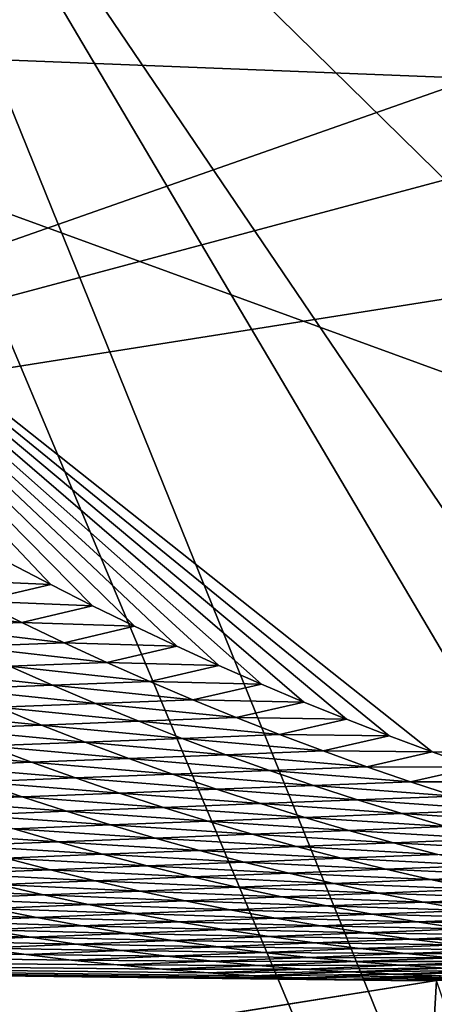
# Model space of a CAD drawing. Header units: metres. Extents: x -150 to 307, y -550 to 84.
# Tile 634 of 656: x 217.577 to 217.839, y -16.561 to -15.941. Entities that reach past the tile are written whole.
import ezdxf

# ---------------------------------------------------------------- set-up
doc = ezdxf.new("R2010")
doc.units = ezdxf.units.M
doc.layers.add('solid_26006363', color=7, linetype='CONTINUOUS')

msp = doc.modelspace()

# ---------------------------------------------------------------- linework, layer by layer
at = {"layer": 'solid_26006363'}
for points in [[(212.583496, -8.932452, 928.192139), (213.810318, -4.599802, 929.285156), (226.778427, -17.64673, 937.837463)], [(213.810318, -4.599802, 929.285156), (229.176407, -9.081716, 939.973938), (226.778427, -17.64673, 937.837463)], [(210.618164, -12.745977, 926.441101), (212.583496, -8.932452, 928.192139), (222.933762, -25.20709, 934.411987)], [(212.583496, -8.932452, 928.192139), (226.778427, -17.64673, 937.837463), (222.933762, -25.20709, 934.411987)], [(208.028534, -15.818749, 924.133789), (210.618164, -12.745977, 926.441101), (217.861282, -31.332376, 929.892578)], [(210.618164, -12.745977, 926.441101), (222.933762, -25.20709, 934.411987), (217.861282, -31.332376, 929.892578)], [(218.012726, -13.683925, 898.398987), (217.651413, -14.168523, 898.077026), (218.075302, -15.980383, 898.454712)], [(217.651413, -14.168523, 898.077026), (217.158554, -14.345432, 897.637939), (218.075302, -15.980383, 898.454712)], [(217.158554, -14.345432, 897.637939), (217.158554, -16.22534, 897.637939), (218.075302, -15.980383, 898.454712)], [(216.896835, -14.393824, 892.768799), (218.286713, -20.233965, 894.651306), (217.576004, -21.071898, 894.141174)], [(216.896835, -14.393824, 892.768799), (217.11441, -15.057394, 893.022278), (218.286713, -20.233965, 894.651306)], [(216.457001, -15.442907, 932.374939), (220.796158, -21.986315, 935.122009), (219.372223, -14.675209, 934.592712)], [(217.644791, -14.875159, 894.399658), (218.714172, -15.979557, 895.891907), (217.194595, -15.119746, 894.475952)], [(217.644791, -14.875159, 894.399658), (218.877777, -15.860979, 895.710144), (218.714172, -15.979557, 895.891907)], [(217.11441, -15.057394, 893.022278), (219.164551, -19.934303, 895.386475), (218.286713, -20.233965, 894.651306)], [(217.11441, -15.057394, 893.022278), (217.422409, -15.627186, 893.348328), (219.164551, -19.934303, 895.386475)], [(217.194595, -15.119746, 894.475952), (218.714172, -15.979557, 895.891907), (215.469208, -15.288159, 896.132751)], [(220.297318, -15.123178, 897.229492), (218.075302, -15.980383, 898.454712), (217.158554, -16.22534, 897.637939)], [(220.297318, -15.123178, 897.229492), (217.158554, -16.22534, 897.637939), (218.714172, -15.979557, 895.891907)], [(218.714172, -15.979557, 895.891907), (217.158554, -16.22534, 897.637939), (215.469208, -15.288159, 896.132751)], [(214.187408, -20.728474, 930.259583), (217.784332, -23.137142, 932.776428), (216.457001, -15.442907, 932.374939)], [(216.457001, -15.442907, 932.374939), (217.784332, -23.137142, 932.776428), (220.796158, -21.986315, 935.122009)], [(217.272873, -15.954667, 894.984436), (217.923691, -15.980292, 894.242554), (217.425003, -15.442372, 893.745239)], [(217.425003, -15.442372, 893.745239), (217.923691, -15.980292, 894.242554), (217.519562, -15.518096, 893.540833)], [(217.519562, -15.518096, 893.540833), (218.256439, -16.44508, 894.165161), (217.422409, -15.627186, 893.348328)], [(217.519562, -15.518096, 893.540833), (218.326263, -16.268042, 894.331177), (218.256439, -16.44508, 894.165161)], [(217.923691, -15.980292, 894.242554), (218.326263, -16.268042, 894.331177), (217.519562, -15.518096, 893.540833)], [(217.422409, -15.627186, 893.348328), (219.265198, -18.345289, 895.273499), (219.243118, -18.705387, 895.298279)], [(217.422409, -15.627186, 893.348328), (218.256439, -16.44508, 894.165161), (219.265198, -18.345289, 895.273499)], [(217.422409, -15.627186, 893.348328), (219.243118, -18.705387, 895.298279), (219.164551, -19.934303, 895.386475)], [(208.028534, -15.818749, 924.133789), (217.861282, -31.332376, 929.892578), (211.849777, -35.673874, 924.536499)], [(218.510773, -16.406122, 896.123657), (217.923691, -15.980292, 894.242554), (217.272873, -15.954667, 894.984436)], [(217.837219, -16.402201, 895.528687), (218.510773, -16.406122, 896.123657), (217.272873, -15.954667, 894.984436)], [(217.810104, -16.392145, 895.503723), (217.837219, -16.402201, 895.528687), (217.272873, -15.954667, 894.984436)], [(217.783127, -16.381683, 895.478821), (217.810104, -16.392145, 895.503723), (217.272873, -15.954667, 894.984436)], [(217.756287, -16.370815, 895.453979), (217.783127, -16.381683, 895.478821), (217.272873, -15.954667, 894.984436)], [(217.729523, -16.359526, 895.429199), (217.756287, -16.370815, 895.453979), (217.272873, -15.954667, 894.984436)], [(217.70282, -16.347815, 895.404419), (217.729523, -16.359526, 895.429199), (217.272873, -15.954667, 894.984436)], [(217.676193, -16.335686, 895.3797), (217.70282, -16.347815, 895.404419), (217.272873, -15.954667, 894.984436)], [(217.649658, -16.323143, 895.35498), (217.676193, -16.335686, 895.3797), (217.272873, -15.954667, 894.984436)], [(217.623215, -16.310192, 895.330322), (217.649658, -16.323143, 895.35498), (217.272873, -15.954667, 894.984436)], [(217.596878, -16.296835, 895.305725), (217.623215, -16.310192, 895.330322), (217.272873, -15.954667, 894.984436)], [(217.570663, -16.283079, 895.281189), (217.596878, -16.296835, 895.305725), (217.272873, -15.954667, 894.984436)], [(217.525299, -16.293734, 895.363464), (217.596878, -16.296835, 895.305725), (217.570663, -16.283079, 895.281189)], [(217.551849, -16.30739, 895.388306), (217.596878, -16.296835, 895.305725), (217.525299, -16.293734, 895.363464)], [(217.551849, -16.30739, 895.388306), (217.623215, -16.310192, 895.330322), (217.596878, -16.296835, 895.305725)], [(217.578522, -16.320633, 895.413147), (217.551849, -16.30739, 895.388306), (217.490448, -16.3097, 895.456177)], [(217.578522, -16.320633, 895.413147), (217.490448, -16.3097, 895.456177), (217.517151, -16.322952, 895.481079)], [(217.578522, -16.320633, 895.413147), (217.623215, -16.310192, 895.330322), (217.551849, -16.30739, 895.388306)], [(217.578522, -16.320633, 895.413147), (217.649658, -16.323143, 895.35498), (217.623215, -16.310192, 895.330322)], [(217.605316, -16.333462, 895.43811), (217.578522, -16.320633, 895.413147), (217.517151, -16.322952, 895.481079)], [(217.605316, -16.333462, 895.43811), (217.517151, -16.322952, 895.481079), (217.543961, -16.335789, 895.506104)], [(217.605316, -16.333462, 895.43811), (217.649658, -16.323143, 895.35498), (217.578522, -16.320633, 895.413147)], [(217.605316, -16.333462, 895.43811), (217.676193, -16.335686, 895.3797), (217.649658, -16.323143, 895.35498)], [(217.632233, -16.345875, 895.463135), (217.605316, -16.333462, 895.43811), (217.543961, -16.335789, 895.506104)], [(217.632233, -16.345875, 895.463135), (217.543961, -16.335789, 895.506104), (217.570892, -16.348209, 895.531128)], [(217.632233, -16.345875, 895.463135), (217.676193, -16.335686, 895.3797), (217.605316, -16.333462, 895.43811)], [(217.632233, -16.345875, 895.463135), (217.70282, -16.347815, 895.404419), (217.676193, -16.335686, 895.3797)], [(217.597946, -16.360214, 895.556213), (217.570892, -16.348209, 895.531128), (217.509567, -16.350546, 895.599121)], [(217.659256, -16.35787, 895.48822), (217.632233, -16.345875, 895.463135), (217.570892, -16.348209, 895.531128)], [(217.659256, -16.35787, 895.48822), (217.570892, -16.348209, 895.531128), (217.597946, -16.360214, 895.556213)], [(217.659256, -16.35787, 895.48822), (217.70282, -16.347815, 895.404419), (217.632233, -16.345875, 895.463135)], [(217.659256, -16.35787, 895.48822), (217.729523, -16.359526, 895.429199), (217.70282, -16.347815, 895.404419)], [(217.597946, -16.360214, 895.556213), (217.509567, -16.350546, 895.599121), (217.536636, -16.362556, 895.624268)], [(217.625092, -16.371799, 895.581421), (217.597946, -16.360214, 895.556213), (217.536636, -16.362556, 895.624268)], [(217.686386, -16.36945, 895.513367), (217.659256, -16.35787, 895.48822), (217.597946, -16.360214, 895.556213)], [(217.686386, -16.36945, 895.513367), (217.597946, -16.360214, 895.556213), (217.625092, -16.371799, 895.581421)], [(217.686386, -16.36945, 895.513367), (217.729523, -16.359526, 895.429199), (217.659256, -16.35787, 895.48822)], [(217.686386, -16.36945, 895.513367), (217.756287, -16.370815, 895.453979), (217.729523, -16.359526, 895.429199)], [(217.625092, -16.371799, 895.581421), (217.536636, -16.362556, 895.624268), (217.563812, -16.374149, 895.649414)], [(217.591095, -16.385323, 895.674683), (217.563812, -16.374149, 895.649414), (217.502518, -16.376501, 895.717407)], [(217.652359, -16.382965, 895.606628), (217.625092, -16.371799, 895.581421), (217.563812, -16.374149, 895.649414)], [(217.652359, -16.382965, 895.606628), (217.563812, -16.374149, 895.649414), (217.591095, -16.385323, 895.674683)], [(217.713623, -16.380608, 895.538574), (217.686386, -16.36945, 895.513367), (217.625092, -16.371799, 895.581421)], [(217.713623, -16.380608, 895.538574), (217.625092, -16.371799, 895.581421), (217.652359, -16.382965, 895.606628)], [(217.713623, -16.380608, 895.538574), (217.756287, -16.370815, 895.453979), (217.686386, -16.36945, 895.513367)], [(217.713623, -16.380608, 895.538574), (217.783127, -16.381683, 895.478821), (217.756287, -16.370815, 895.453979)], [(217.591095, -16.385323, 895.674683), (217.502518, -16.376501, 895.717407), (217.529831, -16.38768, 895.742676)], [(217.618484, -16.396072, 895.699951), (217.591095, -16.385323, 895.674683), (217.529831, -16.38768, 895.742676)], [(217.679718, -16.393709, 895.631897), (217.652359, -16.382965, 895.606628), (217.591095, -16.385323, 895.674683)], [(217.679718, -16.393709, 895.631897), (217.591095, -16.385323, 895.674683), (217.618484, -16.396072, 895.699951)], [(217.740967, -16.391346, 895.563843), (217.713623, -16.380608, 895.538574), (217.652359, -16.382965, 895.606628)], [(217.740967, -16.391346, 895.563843), (217.652359, -16.382965, 895.606628), (217.679718, -16.393709, 895.631897)], [(217.740967, -16.391346, 895.563843), (217.783127, -16.381683, 895.478821), (217.713623, -16.380608, 895.538574)], [(217.740967, -16.391346, 895.563843), (217.810104, -16.392145, 895.503723), (217.783127, -16.381683, 895.478821)], [(217.618484, -16.396072, 895.699951), (217.529831, -16.38768, 895.742676), (217.557236, -16.398436, 895.768005)], [(217.768402, -16.401661, 895.589111), (217.740967, -16.391346, 895.563843), (217.679718, -16.393709, 895.631897)], [(217.768402, -16.401661, 895.589111), (217.810104, -16.392145, 895.503723), (217.740967, -16.391346, 895.563843)], [(217.768402, -16.401661, 895.589111), (217.837219, -16.402201, 895.528687), (217.810104, -16.392145, 895.503723)], [(217.584747, -16.40877, 895.793335), (217.557236, -16.398436, 895.768005), (217.496002, -16.400799, 895.83606)], [(217.645966, -16.406399, 895.725281), (217.618484, -16.396072, 895.699951), (217.557236, -16.398436, 895.768005)], [(217.645966, -16.406399, 895.725281), (217.557236, -16.398436, 895.768005), (217.584747, -16.40877, 895.793335)], [(217.707184, -16.40403, 895.657227), (217.679718, -16.393709, 895.631897), (217.618484, -16.396072, 895.699951)], [(217.707184, -16.40403, 895.657227), (217.618484, -16.396072, 895.699951), (217.645966, -16.406399, 895.725281)], [(217.768402, -16.401661, 895.589111), (217.679718, -16.393709, 895.631897), (217.707184, -16.40403, 895.657227)], [(217.584747, -16.40877, 895.793335), (217.496002, -16.400799, 895.83606), (217.523529, -16.411139, 895.86145)], [(217.734741, -16.413929, 895.682556), (217.707184, -16.40403, 895.657227), (217.645966, -16.406399, 895.725281)], [(217.795944, -16.411554, 895.614441), (217.768402, -16.401661, 895.589111), (217.707184, -16.40403, 895.657227)], [(217.795944, -16.411554, 895.614441), (217.707184, -16.40403, 895.657227), (217.734741, -16.413929, 895.682556)], [(217.795944, -16.411554, 895.614441), (217.837219, -16.402201, 895.528687), (217.768402, -16.401661, 895.589111)], [(217.795944, -16.411554, 895.614441), (217.864456, -16.41185, 895.553711), (217.837219, -16.402201, 895.528687)], [(217.837219, -16.402201, 895.528687), (217.864456, -16.41185, 895.553711), (218.510773, -16.406122, 896.123657)], [(217.61235, -16.41868, 895.818726), (217.584747, -16.40877, 895.793335), (217.523529, -16.411139, 895.86145)], [(217.61235, -16.41868, 895.818726), (217.523529, -16.411139, 895.86145), (217.551163, -16.421055, 895.886841)], [(217.673553, -16.416304, 895.750671), (217.645966, -16.406399, 895.725281), (217.584747, -16.40877, 895.793335)], [(217.673553, -16.416304, 895.750671), (217.584747, -16.40877, 895.793335), (217.61235, -16.41868, 895.818726)], [(217.734741, -16.413929, 895.682556), (217.645966, -16.406399, 895.725281), (217.673553, -16.416304, 895.750671)], [(217.823563, -16.421024, 895.639832), (217.795944, -16.411554, 895.614441), (217.734741, -16.413929, 895.682556)], [(217.823563, -16.421024, 895.639832), (217.864456, -16.41185, 895.553711), (217.795944, -16.411554, 895.614441)], [(217.701233, -16.425785, 895.776062), (217.673553, -16.416304, 895.750671), (217.61235, -16.41868, 895.818726)], [(217.76239, -16.423405, 895.707947), (217.734741, -16.413929, 895.682556), (217.673553, -16.416304, 895.750671)], [(217.76239, -16.423405, 895.707947), (217.673553, -16.416304, 895.750671), (217.701233, -16.425785, 895.776062)], [(217.823563, -16.421024, 895.639832), (217.734741, -16.413929, 895.682556), (217.76239, -16.423405, 895.707947)], [(217.823563, -16.421024, 895.639832), (217.8918, -16.421089, 895.578857), (217.864456, -16.41185, 895.553711)], [(217.578888, -16.430548, 895.912292), (217.551163, -16.421055, 895.886841), (217.490005, -16.423443, 895.954956)], [(217.578888, -16.430548, 895.912292), (217.490005, -16.423443, 895.954956), (217.517746, -16.43294, 895.980469)], [(217.64006, -16.428165, 895.844177), (217.61235, -16.41868, 895.818726), (217.551163, -16.421055, 895.886841)], [(217.64006, -16.428165, 895.844177), (217.551163, -16.421055, 895.886841), (217.578888, -16.430548, 895.912292)], [(217.701233, -16.425785, 895.776062), (217.61235, -16.41868, 895.818726), (217.64006, -16.428165, 895.844177)], [(217.790131, -16.432459, 895.733398), (217.76239, -16.423405, 895.707947), (217.701233, -16.425785, 895.776062)], [(217.851288, -16.430075, 895.665222), (217.823563, -16.421024, 895.639832), (217.76239, -16.423405, 895.707947)], [(217.851288, -16.430075, 895.665222), (217.76239, -16.423405, 895.707947), (217.790131, -16.432459, 895.733398)], [(217.851288, -16.430075, 895.665222), (217.8918, -16.421089, 895.578857), (217.823563, -16.421024, 895.639832)], [(217.667847, -16.437229, 895.86969), (217.64006, -16.428165, 895.844177), (217.578888, -16.430548, 895.912292)], [(217.728989, -16.434845, 895.801514), (217.701233, -16.425785, 895.776062), (217.64006, -16.428165, 895.844177)], [(217.728989, -16.434845, 895.801514), (217.64006, -16.428165, 895.844177), (217.667847, -16.437229, 895.86969)], [(217.790131, -16.432459, 895.733398), (217.701233, -16.425785, 895.776062), (217.728989, -16.434845, 895.801514)], [(217.879089, -16.4387, 895.690674), (217.851288, -16.430075, 895.665222), (217.790131, -16.432459, 895.733398)], [(217.606689, -16.439615, 895.937805), (217.578888, -16.430548, 895.912292), (217.517746, -16.43294, 895.980469)], [(217.606689, -16.439615, 895.937805), (217.517746, -16.43294, 895.980469), (217.545578, -16.442011, 896.005981)], [(217.667847, -16.437229, 895.86969), (217.578888, -16.430548, 895.912292), (217.606689, -16.439615, 895.937805)], [(217.756836, -16.44348, 895.827026), (217.728989, -16.434845, 895.801514), (217.667847, -16.437229, 895.86969)], [(217.817963, -16.44109, 895.75885), (217.790131, -16.432459, 895.733398), (217.728989, -16.434845, 895.801514)], [(217.817963, -16.44109, 895.75885), (217.728989, -16.434845, 895.801514), (217.756836, -16.44348, 895.827026)], [(217.879089, -16.4387, 895.690674), (217.790131, -16.432459, 895.733398), (217.817963, -16.44109, 895.75885)], [(217.634583, -16.448259, 895.963318), (217.606689, -16.439615, 895.937805), (217.545578, -16.442011, 896.005981)], [(217.634583, -16.448259, 895.963318), (217.545578, -16.442011, 896.005981), (217.573486, -16.450659, 896.031494)], [(217.695709, -16.445869, 895.895142), (217.667847, -16.437229, 895.86969), (217.606689, -16.439615, 895.937805)], [(217.695709, -16.445869, 895.895142), (217.606689, -16.439615, 895.937805), (217.634583, -16.448259, 895.963318)], [(217.756836, -16.44348, 895.827026), (217.667847, -16.437229, 895.86969), (217.695709, -16.445869, 895.895142)], [(217.845856, -16.449299, 895.784363), (217.817963, -16.44109, 895.75885), (217.756836, -16.44348, 895.827026)], [(217.906952, -16.446905, 895.716187), (217.879089, -16.4387, 895.690674), (217.817963, -16.44109, 895.75885)], [(217.906952, -16.446905, 895.716187), (217.817963, -16.44109, 895.75885), (217.845856, -16.449299, 895.784363)], [(217.662552, -16.45648, 895.988892), (217.634583, -16.448259, 895.963318), (217.573486, -16.450659, 896.031494)], [(217.723648, -16.454086, 895.920715), (217.695709, -16.445869, 895.895142), (217.634583, -16.448259, 895.963318)], [(217.723648, -16.454086, 895.920715), (217.634583, -16.448259, 895.963318), (217.662552, -16.45648, 895.988892)], [(217.78476, -16.451693, 895.852539), (217.756836, -16.44348, 895.827026), (217.695709, -16.445869, 895.895142)], [(217.78476, -16.451693, 895.852539), (217.695709, -16.445869, 895.895142), (217.723648, -16.454086, 895.920715)], [(217.845856, -16.449299, 895.784363), (217.756836, -16.44348, 895.827026), (217.78476, -16.451693, 895.852539)], [(217.601486, -16.458881, 896.057068), (217.573486, -16.450659, 896.031494), (217.512421, -16.453066, 896.099731)], [(217.601486, -16.458881, 896.057068), (217.512421, -16.453066, 896.099731), (217.540436, -16.461292, 896.125305)], [(217.662552, -16.45648, 895.988892), (217.573486, -16.450659, 896.031494), (217.601486, -16.458881, 896.057068)], [(217.751678, -16.461878, 895.946228), (217.723648, -16.454086, 895.920715), (217.662552, -16.45648, 895.988892)], [(217.812759, -16.45948, 895.878052), (217.78476, -16.451693, 895.852539), (217.723648, -16.454086, 895.920715)], [(217.812759, -16.45948, 895.878052), (217.723648, -16.454086, 895.920715), (217.751678, -16.461878, 895.946228)], [(217.873825, -16.457083, 895.809875), (217.845856, -16.449299, 895.784363), (217.78476, -16.451693, 895.852539)], [(217.873825, -16.457083, 895.809875), (217.78476, -16.451693, 895.852539), (217.812759, -16.45948, 895.878052)], [(217.629547, -16.466681, 896.082703), (217.601486, -16.458881, 896.057068), (217.540436, -16.461292, 896.125305)], [(217.690598, -16.464275, 896.014465), (217.662552, -16.45648, 895.988892), (217.601486, -16.458881, 896.057068)], [(217.690598, -16.464275, 896.014465), (217.601486, -16.458881, 896.057068), (217.629547, -16.466681, 896.082703)], [(217.751678, -16.461878, 895.946228), (217.662552, -16.45648, 895.988892), (217.690598, -16.464275, 896.014465)], [(217.84082, -16.466846, 895.903625), (217.812759, -16.45948, 895.878052), (217.751678, -16.461878, 895.946228)], [(217.901871, -16.464445, 895.835388), (217.873825, -16.457083, 895.809875), (217.812759, -16.45948, 895.878052)], [(217.901871, -16.464445, 895.835388), (217.812759, -16.45948, 895.878052), (217.84082, -16.466846, 895.903625)], [(210.644897, -16.462801, 890.661194), (211.434479, -17.566032, 891.451233), (217.839813, -16.546316, 896.885437)], [(217.811096, -16.5462, 896.859863), (210.644897, -16.462801, 890.661194), (217.839813, -16.546316, 896.885437)], [(217.58136, -16.529825, 896.654907), (217.552765, -16.525864, 896.629211), (210.644897, -16.462801, 890.661194)], [(217.609985, -16.533363, 896.680603), (217.58136, -16.529825, 896.654907), (210.644897, -16.462801, 890.661194)], [(217.638657, -16.536476, 896.706238), (217.609985, -16.533363, 896.680603), (210.644897, -16.462801, 890.661194)], [(217.667343, -16.539164, 896.731934), (217.638657, -16.536476, 896.706238), (210.644897, -16.462801, 890.661194)], [(217.69606, -16.541424, 896.757568), (217.667343, -16.539164, 896.731934), (210.644897, -16.462801, 890.661194)], [(217.724792, -16.543259, 896.783203), (217.69606, -16.541424, 896.757568), (210.644897, -16.462801, 890.661194)], [(217.753555, -16.544666, 896.808777), (217.724792, -16.543259, 896.783203), (210.644897, -16.462801, 890.661194)], [(217.782318, -16.545647, 896.834351), (217.753555, -16.544666, 896.808777), (210.644897, -16.462801, 890.661194)], [(217.811096, -16.5462, 896.859863), (217.782318, -16.545647, 896.834351), (210.644897, -16.462801, 890.661194)], [(217.629547, -16.466681, 896.082703), (217.540436, -16.461292, 896.125305), (217.568527, -16.469093, 896.15094)], [(217.657684, -16.474056, 896.108276), (217.629547, -16.466681, 896.082703), (217.568527, -16.469093, 896.15094)], [(217.718704, -16.471647, 896.040039), (217.690598, -16.464275, 896.014465), (217.629547, -16.466681, 896.082703)], [(217.718704, -16.471647, 896.040039), (217.629547, -16.466681, 896.082703), (217.657684, -16.474056, 896.108276)], [(217.77977, -16.469248, 895.971863), (217.751678, -16.461878, 895.946228), (217.690598, -16.464275, 896.014465)], [(217.77977, -16.469248, 895.971863), (217.690598, -16.464275, 896.014465), (217.718704, -16.471647, 896.040039)], [(217.84082, -16.466846, 895.903625), (217.751678, -16.461878, 895.946228), (217.77977, -16.469248, 895.971863)], [(217.868958, -16.473787, 895.929199), (217.84082, -16.466846, 895.903625), (217.77977, -16.469248, 895.971863)], [(217.59668, -16.476469, 896.176575), (217.568527, -16.469093, 896.15094), (217.507492, -16.471504, 896.219177)], [(217.59668, -16.476469, 896.176575), (217.507492, -16.471504, 896.219177), (217.535675, -16.478882, 896.244812)], [(217.657684, -16.474056, 896.108276), (217.568527, -16.469093, 896.15094), (217.59668, -16.476469, 896.176575)], [(217.746887, -16.478596, 896.065674), (217.718704, -16.471647, 896.040039), (217.657684, -16.474056, 896.108276)], [(217.807922, -16.476192, 895.997437), (217.77977, -16.469248, 895.971863), (217.718704, -16.471647, 896.040039)], [(217.807922, -16.476192, 895.997437), (217.718704, -16.471647, 896.040039), (217.746887, -16.478596, 896.065674)], [(217.868958, -16.473787, 895.929199), (217.77977, -16.469248, 895.971863), (217.807922, -16.476192, 895.997437)], [(217.624893, -16.483419, 896.202209), (217.59668, -16.476469, 896.176575), (217.535675, -16.478882, 896.244812)], [(217.624893, -16.483419, 896.202209), (217.535675, -16.478882, 896.244812), (217.563919, -16.485834, 896.270508)], [(217.685883, -16.481005, 896.133911), (217.657684, -16.474056, 896.108276), (217.59668, -16.476469, 896.176575)], [(217.685883, -16.481005, 896.133911), (217.59668, -16.476469, 896.176575), (217.624893, -16.483419, 896.202209)], [(217.746887, -16.478596, 896.065674), (217.657684, -16.474056, 896.108276), (217.685883, -16.481005, 896.133911)], [(217.775131, -16.485119, 896.091309), (217.746887, -16.478596, 896.065674), (217.685883, -16.481005, 896.133911)], [(217.836136, -16.482712, 896.02301), (217.807922, -16.476192, 895.997437), (217.746887, -16.478596, 896.065674)], [(217.836136, -16.482712, 896.02301), (217.746887, -16.478596, 896.065674), (217.775131, -16.485119, 896.091309)], [(217.897156, -16.480307, 895.954773), (217.868958, -16.473787, 895.929199), (217.807922, -16.476192, 895.997437)], [(217.897156, -16.480307, 895.954773), (217.807922, -16.476192, 895.997437), (217.836136, -16.482712, 896.02301)], [(217.592224, -16.492363, 896.296204), (217.563919, -16.485834, 896.270508), (217.50293, -16.488251, 896.338806)], [(217.653183, -16.489946, 896.227905), (217.624893, -16.483419, 896.202209), (217.563919, -16.485834, 896.270508)], [(217.653183, -16.489946, 896.227905), (217.563919, -16.485834, 896.270508), (217.592224, -16.492363, 896.296204)], [(217.714142, -16.48753, 896.159607), (217.685883, -16.481005, 896.133911), (217.624893, -16.483419, 896.202209)], [(217.714142, -16.48753, 896.159607), (217.624893, -16.483419, 896.202209), (217.653183, -16.489946, 896.227905)], [(217.775131, -16.485119, 896.091309), (217.685883, -16.481005, 896.133911), (217.714142, -16.48753, 896.159607)], [(217.803436, -16.491217, 896.116943), (217.775131, -16.485119, 896.091309), (217.714142, -16.48753, 896.159607)], [(217.86441, -16.48881, 896.048645), (217.836136, -16.482712, 896.02301), (217.775131, -16.485119, 896.091309)], [(217.86441, -16.48881, 896.048645), (217.775131, -16.485119, 896.091309), (217.803436, -16.491217, 896.116943)], [(217.9254, -16.486401, 895.980347), (217.897156, -16.480307, 895.954773), (217.836136, -16.482712, 896.02301)], [(217.9254, -16.486401, 895.980347), (217.836136, -16.482712, 896.02301), (217.86441, -16.48881, 896.048645)], [(217.592224, -16.492363, 896.296204), (217.50293, -16.488251, 896.338806), (217.53125, -16.494778, 896.364502)], [(217.681519, -16.496048, 896.25354), (217.653183, -16.489946, 896.227905), (217.592224, -16.492363, 896.296204)], [(217.742462, -16.493631, 896.185242), (217.714142, -16.48753, 896.159607), (217.653183, -16.489946, 896.227905)], [(217.742462, -16.493631, 896.185242), (217.653183, -16.489946, 896.227905), (217.681519, -16.496048, 896.25354)], [(217.803436, -16.491217, 896.116943), (217.714142, -16.48753, 896.159607), (217.742462, -16.493631, 896.185242)], [(217.831787, -16.496891, 896.142578), (217.803436, -16.491217, 896.116943), (217.742462, -16.493631, 896.185242)], [(217.892746, -16.494482, 896.07428), (217.86441, -16.48881, 896.048645), (217.803436, -16.491217, 896.116943)], [(217.892746, -16.494482, 896.07428), (217.803436, -16.491217, 896.116943), (217.831787, -16.496891, 896.142578)], [(217.620575, -16.498465, 896.321838), (217.592224, -16.492363, 896.296204), (217.53125, -16.494778, 896.364502)], [(217.620575, -16.498465, 896.321838), (217.53125, -16.494778, 896.364502), (217.559631, -16.500881, 896.390198)], [(217.681519, -16.496048, 896.25354), (217.592224, -16.492363, 896.296204), (217.620575, -16.498465, 896.321838)], [(217.709915, -16.501722, 896.279236), (217.681519, -16.496048, 896.25354), (217.620575, -16.498465, 896.321838)], [(217.770844, -16.499306, 896.210876), (217.742462, -16.493631, 896.185242), (217.681519, -16.496048, 896.25354)], [(217.770844, -16.499306, 896.210876), (217.681519, -16.496048, 896.25354), (217.709915, -16.501722, 896.279236)], [(217.831787, -16.496891, 896.142578), (217.742462, -16.493631, 896.185242), (217.770844, -16.499306, 896.210876)], [(217.860184, -16.50214, 896.168213), (217.831787, -16.496891, 896.142578), (217.770844, -16.499306, 896.210876)], [(217.921127, -16.499729, 896.099915), (217.892746, -16.494482, 896.07428), (217.831787, -16.496891, 896.142578)], [(217.921127, -16.499729, 896.099915), (217.831787, -16.496891, 896.142578), (217.860184, -16.50214, 896.168213)], [(217.588074, -16.506557, 896.415894), (217.559631, -16.500881, 896.390198), (217.498688, -16.503298, 896.458496)], [(217.588074, -16.506557, 896.415894), (217.498688, -16.503298, 896.458496), (217.527145, -16.508976, 896.484253)], [(217.649002, -16.504141, 896.347595), (217.620575, -16.498465, 896.321838), (217.559631, -16.500881, 896.390198)], [(217.649002, -16.504141, 896.347595), (217.559631, -16.500881, 896.390198), (217.588074, -16.506557, 896.415894)], [(217.67746, -16.509392, 896.373291), (217.649002, -16.504141, 896.347595), (217.588074, -16.506557, 896.415894)], [(217.709915, -16.501722, 896.279236), (217.620575, -16.498465, 896.321838), (217.649002, -16.504141, 896.347595)], [(217.738358, -16.506973, 896.304932), (217.709915, -16.501722, 896.279236), (217.649002, -16.504141, 896.347595)], [(217.738358, -16.506973, 896.304932), (217.649002, -16.504141, 896.347595), (217.67746, -16.509392, 896.373291)], [(217.799271, -16.504557, 896.236572), (217.770844, -16.499306, 896.210876), (217.709915, -16.501722, 896.279236)], [(217.799271, -16.504557, 896.236572), (217.709915, -16.501722, 896.279236), (217.738358, -16.506973, 896.304932)], [(217.827728, -16.50938, 896.262207), (217.799271, -16.504557, 896.236572), (217.738358, -16.506973, 896.304932)], [(217.860184, -16.50214, 896.168213), (217.770844, -16.499306, 896.210876), (217.799271, -16.504557, 896.236572)], [(217.888626, -16.506966, 896.193848), (217.860184, -16.50214, 896.168213), (217.799271, -16.504557, 896.236572)], [(217.888626, -16.506966, 896.193848), (217.799271, -16.504557, 896.236572), (217.827728, -16.50938, 896.262207)], [(217.616562, -16.511808, 896.441589), (217.588074, -16.506557, 896.415894), (217.527145, -16.508976, 896.484253)], [(217.616562, -16.511808, 896.441589), (217.527145, -16.508976, 896.484253), (217.555649, -16.514227, 896.509949)], [(217.67746, -16.509392, 896.373291), (217.588074, -16.506557, 896.415894), (217.616562, -16.511808, 896.441589)], [(217.705963, -16.514215, 896.398987), (217.67746, -16.509392, 896.373291), (217.616562, -16.511808, 896.441589)], [(217.766846, -16.511799, 896.330566), (217.738358, -16.506973, 896.304932), (217.67746, -16.509392, 896.373291)], [(217.766846, -16.511799, 896.330566), (217.67746, -16.509392, 896.373291), (217.705963, -16.514215, 896.398987)], [(217.827728, -16.50938, 896.262207), (217.738358, -16.506973, 896.304932), (217.766846, -16.511799, 896.330566)], [(217.856232, -16.513781, 896.287842), (217.827728, -16.50938, 896.262207), (217.766846, -16.511799, 896.330566)], [(217.917114, -16.511366, 896.219482), (217.888626, -16.506966, 896.193848), (217.827728, -16.50938, 896.262207)], [(217.917114, -16.511366, 896.219482), (217.827728, -16.50938, 896.262207), (217.856232, -16.513781, 896.287842)], [(217.584198, -16.519051, 896.535706), (217.555649, -16.514227, 896.509949), (217.495712, -16.516666, 896.57782)], [(217.584198, -16.519051, 896.535706), (217.495712, -16.516666, 896.57782), (217.524216, -16.521477, 896.603516)], [(217.645081, -16.516634, 896.467346), (217.616562, -16.511808, 896.441589), (217.555649, -16.514227, 896.509949)], [(217.645081, -16.516634, 896.467346), (217.555649, -16.514227, 896.509949), (217.584198, -16.519051, 896.535706)], [(217.673645, -16.521032, 896.493042), (217.645081, -16.516634, 896.467346), (217.584198, -16.519051, 896.535706)], [(217.705963, -16.514215, 896.398987), (217.616562, -16.511808, 896.441589), (217.645081, -16.516634, 896.467346)], [(217.734512, -16.518614, 896.424622), (217.705963, -16.514215, 896.398987), (217.645081, -16.516634, 896.467346)], [(217.734512, -16.518614, 896.424622), (217.645081, -16.516634, 896.467346), (217.673645, -16.521032, 896.493042)], [(217.79538, -16.516197, 896.356262), (217.766846, -16.511799, 896.330566), (217.705963, -16.514215, 896.398987)], [(217.79538, -16.516197, 896.356262), (217.705963, -16.514215, 896.398987), (217.734512, -16.518614, 896.424622)], [(217.823944, -16.52017, 896.381897), (217.79538, -16.516197, 896.356262), (217.734512, -16.518614, 896.424622)], [(217.856232, -16.513781, 896.287842), (217.766846, -16.511799, 896.330566), (217.79538, -16.516197, 896.356262)], [(217.884781, -16.517756, 896.313538), (217.856232, -16.513781, 896.287842), (217.79538, -16.516197, 896.356262)], [(217.884781, -16.517756, 896.313538), (217.79538, -16.516197, 896.356262), (217.823944, -16.52017, 896.381897)], [(217.612793, -16.523449, 896.561401), (217.584198, -16.519051, 896.535706), (217.524216, -16.521477, 896.603516)], [(217.612793, -16.523449, 896.561401), (217.524216, -16.521477, 896.603516), (217.552765, -16.525864, 896.629211)], [(217.673645, -16.521032, 896.493042), (217.584198, -16.519051, 896.535706), (217.612793, -16.523449, 896.561401)], [(217.702255, -16.525003, 896.518738), (217.673645, -16.521032, 896.493042), (217.612793, -16.523449, 896.561401)], [(217.763092, -16.522587, 896.450317), (217.734512, -16.518614, 896.424622), (217.673645, -16.521032, 896.493042)], [(217.763092, -16.522587, 896.450317), (217.673645, -16.521032, 896.493042), (217.702255, -16.525003, 896.518738)], [(217.791718, -16.526134, 896.476013), (217.763092, -16.522587, 896.450317), (217.702255, -16.525003, 896.518738)], [(217.823944, -16.52017, 896.381897), (217.734512, -16.518614, 896.424622), (217.763092, -16.522587, 896.450317)], [(217.852539, -16.52372, 896.407593), (217.823944, -16.52017, 896.381897), (217.763092, -16.522587, 896.450317)], [(217.852539, -16.52372, 896.407593), (217.763092, -16.522587, 896.450317), (217.791718, -16.526134, 896.476013)], [(217.913361, -16.521303, 896.339111), (217.884781, -16.517756, 896.313538), (217.823944, -16.52017, 896.381897)], [(217.913361, -16.521303, 896.339111), (217.823944, -16.52017, 896.381897), (217.852539, -16.52372, 896.407593)], [(217.641418, -16.52742, 896.587158), (217.612793, -16.523449, 896.561401), (217.552765, -16.525864, 896.629211)], [(217.641418, -16.52742, 896.587158), (217.552765, -16.525864, 896.629211), (217.58136, -16.529825, 896.654907)], [(217.670074, -16.530966, 896.612854), (217.641418, -16.52742, 896.587158), (217.58136, -16.529825, 896.654907)], [(217.702255, -16.525003, 896.518738), (217.612793, -16.523449, 896.561401), (217.641418, -16.52742, 896.587158)], [(217.730896, -16.528549, 896.544434), (217.702255, -16.525003, 896.518738), (217.641418, -16.52742, 896.587158)], [(217.730896, -16.528549, 896.544434), (217.641418, -16.52742, 896.587158), (217.670074, -16.530966, 896.612854)], [(217.759552, -16.53167, 896.570068), (217.730896, -16.528549, 896.544434), (217.670074, -16.530966, 896.612854)], [(217.791718, -16.526134, 896.476013), (217.702255, -16.525003, 896.518738), (217.730896, -16.528549, 896.544434)], [(217.820358, -16.529255, 896.501648), (217.791718, -16.526134, 896.476013), (217.730896, -16.528549, 896.544434)], [(217.820358, -16.529255, 896.501648), (217.730896, -16.528549, 896.544434), (217.759552, -16.53167, 896.570068)], [(217.849014, -16.53195, 896.527283), (217.820358, -16.529255, 896.501648), (217.759552, -16.53167, 896.570068)], [(217.881149, -16.52684, 896.433167), (217.852539, -16.52372, 896.407593), (217.791718, -16.526134, 896.476013)], [(217.881149, -16.52684, 896.433167), (217.791718, -16.526134, 896.476013), (217.820358, -16.529255, 896.501648)], [(217.909805, -16.529537, 896.458801), (217.881149, -16.52684, 896.433167), (217.820358, -16.529255, 896.501648)], [(217.909805, -16.529537, 896.458801), (217.820358, -16.529255, 896.501648), (217.849014, -16.53195, 896.527283)], [(217.670074, -16.530966, 896.612854), (217.58136, -16.529825, 896.654907), (217.609985, -16.533363, 896.680603)], [(217.698746, -16.534084, 896.63855), (217.670074, -16.530966, 896.612854), (217.609985, -16.533363, 896.680603)], [(217.698746, -16.534084, 896.63855), (217.609985, -16.533363, 896.680603), (217.638657, -16.536476, 896.706238)], [(217.727463, -16.536776, 896.664185), (217.698746, -16.534084, 896.63855), (217.638657, -16.536476, 896.706238)], [(217.759552, -16.53167, 896.570068), (217.670074, -16.530966, 896.612854), (217.698746, -16.534084, 896.63855)], [(217.788239, -16.534363, 896.595703), (217.759552, -16.53167, 896.570068), (217.698746, -16.534084, 896.63855)], [(217.788239, -16.534363, 896.595703), (217.698746, -16.534084, 896.63855), (217.727463, -16.536776, 896.664185)], [(217.81694, -16.536629, 896.621338), (217.788239, -16.534363, 896.595703), (217.727463, -16.536776, 896.664185)], [(217.849014, -16.53195, 896.527283), (217.759552, -16.53167, 896.570068), (217.788239, -16.534363, 896.595703)], [(217.877701, -16.534218, 896.552856), (217.849014, -16.53195, 896.527283), (217.788239, -16.534363, 896.595703)], [(217.877701, -16.534218, 896.552856), (217.788239, -16.534363, 896.595703), (217.81694, -16.536629, 896.621338)], [(217.906403, -16.536058, 896.57843), (217.877701, -16.534218, 896.552856), (217.81694, -16.536629, 896.621338)], [(217.727463, -16.536776, 896.664185), (217.638657, -16.536476, 896.706238), (217.667343, -16.539164, 896.731934)], [(217.75618, -16.53904, 896.689819), (217.727463, -16.536776, 896.664185), (217.667343, -16.539164, 896.731934)], [(217.75618, -16.53904, 896.689819), (217.667343, -16.539164, 896.731934), (217.69606, -16.541424, 896.757568)], [(217.784912, -16.540876, 896.715454), (217.75618, -16.53904, 896.689819), (217.69606, -16.541424, 896.757568)], [(217.784912, -16.540876, 896.715454), (217.69606, -16.541424, 896.757568), (217.724792, -16.543259, 896.783203)], [(217.81366, -16.542286, 896.740967), (217.784912, -16.540876, 896.715454), (217.724792, -16.543259, 896.783203)], [(217.81694, -16.536629, 896.621338), (217.727463, -16.536776, 896.664185), (217.75618, -16.53904, 896.689819)], [(217.845657, -16.538467, 896.646912), (217.81694, -16.536629, 896.621338), (217.75618, -16.53904, 896.689819)], [(217.845657, -16.538467, 896.646912), (217.75618, -16.53904, 896.689819), (217.784912, -16.540876, 896.715454)], [(217.87439, -16.539881, 896.672485), (217.845657, -16.538467, 896.646912), (217.784912, -16.540876, 896.715454)], [(217.87439, -16.539881, 896.672485), (217.784912, -16.540876, 896.715454), (217.81366, -16.542286, 896.740967)], [(217.903122, -16.540865, 896.697998), (217.87439, -16.539881, 896.672485), (217.81366, -16.542286, 896.740967)], [(217.903122, -16.540865, 896.697998), (217.81366, -16.542286, 896.740967), (217.842422, -16.543268, 896.766541)], [(217.906403, -16.536058, 896.57843), (217.81694, -16.536629, 896.621338), (217.845657, -16.538467, 896.646912)], [(211.434479, -17.566032, 891.451233), (217.76915, -17.772596, 896.964294), (217.839813, -16.546316, 896.885437)], [(217.81366, -16.542286, 896.740967), (217.724792, -16.543259, 896.783203), (217.753555, -16.544666, 896.808777)], [(217.842422, -16.543268, 896.766541), (217.81366, -16.542286, 896.740967), (217.753555, -16.544666, 896.808777)], [(217.842422, -16.543268, 896.766541), (217.753555, -16.544666, 896.808777), (217.782318, -16.545647, 896.834351)], [(217.839813, -16.546316, 896.885437), (217.76915, -17.772596, 896.964294), (218.818665, -19.407475, 898.105713)], [(217.87117, -16.543823, 896.792053), (217.842422, -16.543268, 896.766541), (217.782318, -16.545647, 896.834351)], [(217.87117, -16.543823, 896.792053), (217.782318, -16.545647, 896.834351), (217.811096, -16.5462, 896.859863)], [(217.87117, -16.543823, 896.792053), (217.811096, -16.5462, 896.859863), (217.899933, -16.543951, 896.817444)], [(217.899933, -16.543951, 896.817444), (217.811096, -16.5462, 896.859863), (217.839813, -16.546316, 896.885437)]]:
    msp.add_3dface(points, dxfattribs=at)

doc.saveas('drawing.dxf')
